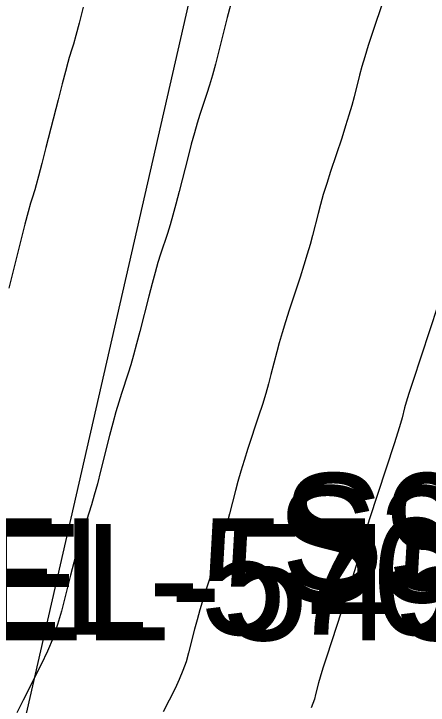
# Model space of a CAD drawing. Extents: x 1724534 to 1727318, y 657156 to 660047.
# Drawn here: x 1725563.77 to 1725578.02, y 659540.64 to 659564.41 of the extents above; entities that cross this region are included whole.
import ezdxf

# ---------------------------------------------------------------- set-up
doc = ezdxf.new("R2010")
doc.units = 0
for name, color, linetype in [('SURVEY - CONTOURS - Index with Text', 7, 'Continuous'), ('SURVEY - CONTOURS - Intermediate with optional Text', 7, 'Continuous'), ('SURVEY - DTM - Breaklines - Points - Elevations', 7, 'Continuous'), ('SURVEY - DTM - Breaklines - Points - Numbers', 7, 'Continuous'), ('SURVEY - NON-TRANSPORTATION - Features - Points - Elevations', 7, 'Continuous'), ('SURVEY - TRANSPORTATION - Features - Points - Numbers', 7, 'Continuous'), ('SURVEY - TRANSPORTATION - Roads Text', 7, 'Continuous'), ('SURVEY - UTILITIES - Fiber Optic Cable (Underground) with Text', 7, 'Continuous')]:
    doc.layers.add(name, color=color, linetype=linetype)

msp = doc.modelspace()

# ---------------------------------------------------------------- linework, layer by layer
at = {"layer": 'SURVEY - CONTOURS - Index with Text'}
msp.add_lwpolyline([(1725566.154, 659564.637), (1725566.014, 659564.089), (1725565.904, 659563.666), (1725565.823, 659563.369), (1725565.772, 659563.197), (1725565.676, 659562.906), (1725565.625, 659562.734), (1725565.544, 659562.434), (1725565.433, 659562.009), (1725565.292, 659561.456), (1725564.877, 659559.814), (1725564.736, 659559.261), (1725564.625, 659558.835), (1725564.544, 659558.537), (1725564.493, 659558.365), (1725564.398, 659558.076), (1725564.348, 659557.904), (1725564.267, 659557.605), (1725564.156, 659557.179), (1725564.015, 659556.626), (1725563.598, 659554.981)], dxfattribs=at)
at = {"layer": 'SURVEY - CONTOURS - Intermediate with optional Text'}
for points in [[(1725576.48, 659564.909), (1725576.091, 659563.737), (1725575.955, 659563.318), (1725575.837, 659562.939), (1725575.738, 659562.601), (1725575.659, 659562.303), (1725575.472, 659561.563), (1725575.392, 659561.266), (1725575.295, 659560.931), (1725575.179, 659560.556), (1725575.045, 659560.143), (1725574.664, 659558.99), (1725574.53, 659558.576), (1725574.413, 659558.198), (1725574.314, 659557.857), (1725574.233, 659557.552), (1725574.04, 659556.788), (1725573.959, 659556.484), (1725573.861, 659556.145), (1725573.746, 659555.772), (1725573.614, 659555.363), (1725573.24, 659554.228), (1725573.108, 659553.818), (1725572.993, 659553.442), (1725572.894, 659553.099), (1725572.811, 659552.789), (1725572.613, 659552.007), (1725572.531, 659551.697), (1725572.433, 659551.357), (1725572.319, 659550.985), (1725572.19, 659550.581), (1725571.823, 659549.463), (1725571.693, 659549.058), (1725571.579, 659548.684), (1725571.479, 659548.339), (1725571.396, 659548.024), (1725571.193, 659547.223), (1725571.109, 659546.909), (1725571.011, 659546.567), (1725570.899, 659546.197), (1725570.771, 659545.798), (1725570.412, 659544.699), (1725570.285, 659544.3), (1725570.172, 659543.927), (1725570.072, 659543.581), (1725569.988, 659543.261), (1725569.78, 659542.444), (1725569.693, 659542.137), (1725569.586, 659541.831), (1725569.461, 659541.526), (1725569.315, 659541.222), (1725568.903, 659540.411)], [(1725571.222, 659564.708), (1725571.112, 659564.285), (1725570.813, 659563.1), (1725570.703, 659562.678), (1725570.599, 659562.298), (1725570.501, 659561.963), (1725570.409, 659561.67), (1725570.17, 659560.948), (1725570.078, 659560.655), (1725569.979, 659560.316), (1725569.874, 659559.933), (1725569.763, 659559.504), (1725569.458, 659558.301), (1725569.347, 659557.872), (1725569.243, 659557.49), (1725569.145, 659557.154), (1725569.054, 659556.864), (1725568.819, 659556.152), (1725568.728, 659555.861), (1725568.63, 659555.524), (1725568.525, 659555.139), (1725568.413, 659554.708), (1725568.106, 659553.494), (1725567.994, 659553.063), (1725567.89, 659552.68), (1725567.792, 659552.344), (1725567.702, 659552.057), (1725567.472, 659551.354), (1725567.382, 659551.067), (1725567.284, 659550.73), (1725567.179, 659550.344), (1725567.067, 659549.91), (1725566.757, 659548.686), (1725566.644, 659548.252), (1725566.54, 659547.868), (1725566.443, 659547.534), (1725566.355, 659547.25), (1725566.129, 659546.558), (1725566.04, 659546.273), (1725565.943, 659545.938), (1725565.838, 659545.551), (1725565.725, 659545.114), (1725565.412, 659543.881), (1725565.28, 659543.419), (1725565.12, 659542.958), (1725564.93, 659542.498), (1725564.711, 659542.038), (1725564.089, 659540.815), (1725563.876, 659540.385)], [(1725578.347, 659554.389), (1725577.489, 659551.776), (1725577.356, 659551.361), (1725577.263, 659551.059), (1725577.21, 659550.871), (1725577.121, 659550.519), (1725577.068, 659550.332), (1725576.976, 659550.034), (1725576.846, 659549.625), (1725576.004, 659547.05), (1725575.873, 659546.638), (1725575.78, 659546.333), (1725575.725, 659546.138), (1725575.629, 659545.76), (1725575.575, 659545.566), (1725575.483, 659545.265), (1725575.354, 659544.859), (1725574.53, 659542.327), (1725574.4, 659541.917), (1725574.307, 659541.611), (1725574.251, 659541.409), (1725574.149, 659541.006), (1725574.106, 659540.856), (1725574.053, 659540.705), (1725573.991, 659540.555)]]:
    msp.add_lwpolyline(points, dxfattribs=at)
at = {"layer": 'SURVEY - UTILITIES - Fiber Optic Cable (Underground) with Text'}
msp.add_lwpolyline([(1725620.739, 659775.717), (1725611.515, 659729.876), (1725595.678, 659670.817), (1725588.852, 659637.987), (1725579.945, 659608.985), (1725572.052, 659574.699), (1725561.954, 659530.586), (1725538.949, 659448.715), (1725526.808, 659392.271), (1725505.744, 659313.434), (1725493.556, 659248.407)], dxfattribs=at)

# ---------------------------------------------------------------- texts
at = {"layer": 'SURVEY - DTM - Breaklines - Points - Elevations'}
msp.add_text('EL-570.78', height=4, dxfattribs=at).set_placement((1725561.845, 659543.065))
at = {"layer": 'SURVEY - DTM - Breaklines - Points - Numbers'}
msp.add_text('S98', height=4, dxfattribs=at).set_placement((1725572.946, 659544.615))
at = {"layer": 'SURVEY - NON-TRANSPORTATION - Features - Points - Elevations'}
msp.add_text('EL-545.71', height=4, dxfattribs=at).set_placement((1725562.595, 659542.875))
at = {"layer": 'SURVEY - TRANSPORTATION - Features - Points - Numbers'}
msp.add_text('S394', height=4, dxfattribs=at).set_placement((1725572.758, 659544.18))
at = {"layer": 'SURVEY - TRANSPORTATION - Roads Text'}
msp.add_text('I-440 EASTBOUND EXIT RAMP (ASP)', height=6, rotation=255.7467, dxfattribs=at).set_placement((1725610.504, 659607.819))

doc.saveas('drawing.dxf')
